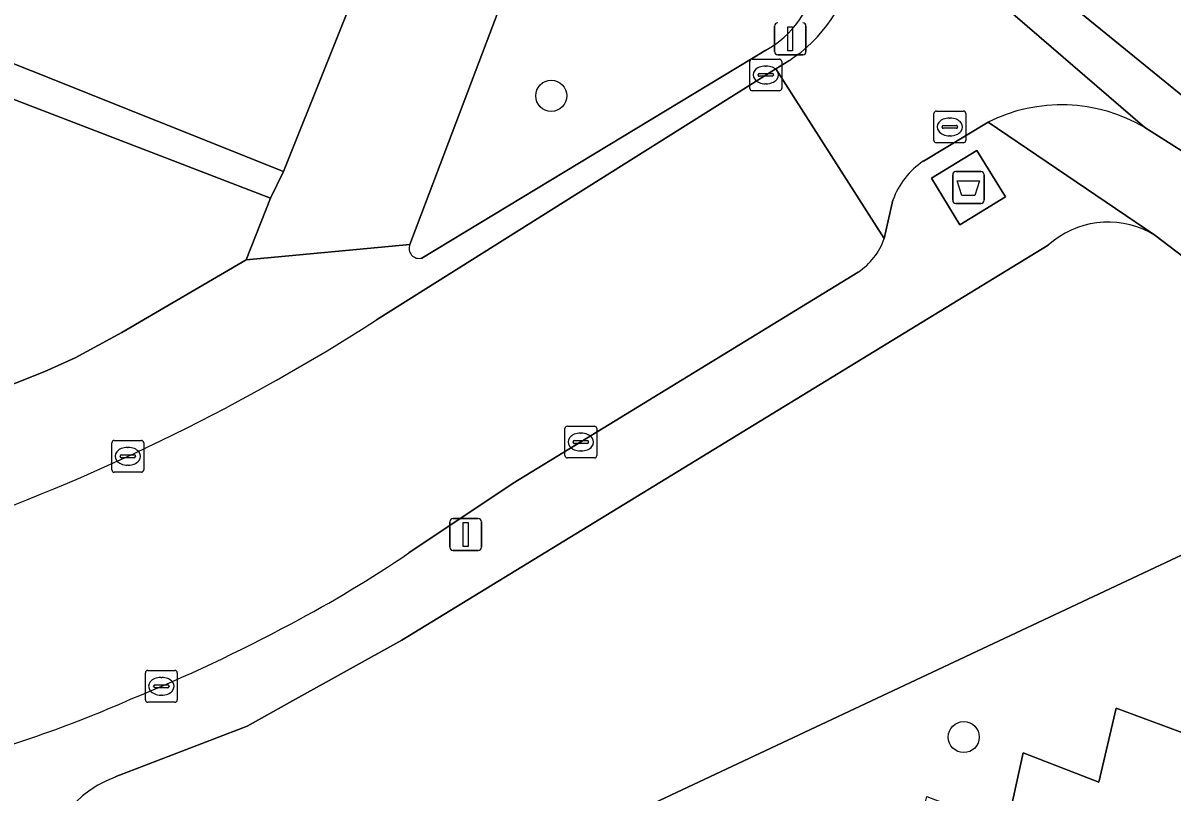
# Model space of a CAD drawing. Extents: x 159262 to 160143, y 383399 to 384319.
# Drawn here: x 159625.2 to 159661.43, y 383886.9 to 383911.15 of the extents above; entities that cross this region are included whole.
import ezdxf

# ---------------------------------------------------------------- set-up
doc = ezdxf.new("R2010")
doc.units = 0
for name, color, linetype in [('IMGEO_Afval_apart_plaats', 7, 'Continuous'), ('IMGEO_Boom', 7, 'Continuous'), ('IMGEO_Erf', 7, 'Continuous'), ('IMGEO_Groenvoorziening', 7, 'Continuous'), ('IMGEO_Kolk', 7, 'Continuous'), ('IMGEO_Lichtmast', 7, 'Continuous'), ('IMGEO_Pand', 7, 'Continuous'), ('IMGEO_Parkeervlak_open', 7, 'Continuous'), ('IMGEO_Rijbaan_lokaal_open', 7, 'Continuous'), ('IMGEO_Rioolput', 7, 'Continuous'), ('IMGEO_Voetpad_gesloten', 7, 'Continuous'), ('IMGEO_Voetpad_open', 7, 'Continuous')]:
    doc.layers.add(name, color=color, linetype=linetype)

msp = doc.modelspace()

# ---------------------------------------------------------------- linework, layer by layer
at = {"layer": 'IMGEO_Afval_apart_plaats'}
for p, q in [((159654.489, 383905.569), (159654.489, 383906.369)), ((159654.489, 383906.369), (159654.489, 383905.569)), ((159654.589, 383906.469), (159655.379, 383906.469)), ((159655.379, 383906.469), (159654.589, 383906.469)), ((159655.479, 383906.369), (159655.479, 383905.569)), ((159655.479, 383905.569), (159655.479, 383906.369)), ((159655.379, 383905.469), (159654.589, 383905.469)), ((159654.589, 383905.469), (159655.379, 383905.469))]:
    msp.add_line(p, q, dxfattribs=at)
msp.add_lwpolyline([(159654.632, 383906.183), (159655.336, 383906.183), (159655.187, 383905.713), (159654.781, 383905.713), (159654.632, 383906.183)], dxfattribs=at)
for centre, start, end in [((159654.589, 383906.369), 90, 180), ((159654.589, 383906.369), 90, 180), ((159655.379, 383906.369), 0, 90), ((159655.379, 383906.369), 360, 90), ((159654.589, 383905.569), 180, 270), ((159654.589, 383905.569), 180, 270), ((159655.379, 383905.569), 270, 0), ((159655.379, 383905.569), 270, 0)]:
    msp.add_arc(centre, 0.1, start, end, dxfattribs=at)
at = {"layer": 'IMGEO_Boom'}
for centre in [(159641.843, 383908.856), (159654.837, 383888.661)]:
    msp.add_circle(centre, 0.489, dxfattribs=at)
at = {"layer": 'IMGEO_Erf'}
msp.add_lwpolyline([(159584.429, 383905.717), (159611.133, 383906.64), (159611.083, 383908.559), (159617.512, 383908.837), (159621.129, 383909.917), (159622.166, 383909.552), (159622.302, 383909.528), (159622.368, 383909.716), (159632.998, 383905.63), (159633.406, 383906.478), (159621.488, 383911.231)], dxfattribs=at)
at = {"layer": 'IMGEO_Groenvoorziening'}
for points in [[(159643.417, 383920.077), (159637.391, 383904.173)], [(159637.766, 383903.748), (159648.605, 383910.298)], [(159666.454, 383896.629), (159669.358, 383897.994), (159660.854, 383904.472), (159660.687, 383904.565)], [(159657.5, 383904.154), (159637.133, 383891.717), (159633.692, 383889.797), (159632.262, 383888.999), (159628.105, 383887.403)], [(159625.756, 383883.694), (159627.571, 383878.247), (159628.812, 383878.932), (159666.454, 383896.629)]]:
    msp.add_lwpolyline(points, dxfattribs=at)
for points in [[(159632.234, 383903.69), (159632.998, 383905.63), (159622.368, 383909.716), (159622.302, 383909.528), (159622.166, 383909.552), (159622.53, 383898.997), (159624.028, 383899.436), (159625.893, 383900.176), (159626.842, 383900.61), (159628.313, 383901.398)], [(159650.579, 383885.52), (159653.102, 383884.519), (159653.674, 383886.785), (159656.196, 383885.826), (159656.708, 383888.161), (159659.09, 383887.239), (159659.643, 383889.566), (159662.185, 383888.626), (159662.717, 383890.902), (159664.647, 383890.115), (159668.962, 383892.09), (159666.454, 383896.629), (159628.812, 383878.932), (159630.597, 383874.526), (159636.763, 383875.546), (159638.444, 383880.008), (159638.603, 383879.948), (159641.115, 383878.998), (159641.678, 383881.265), (159644.1, 383880.363), (159644.651, 383882.77), (159647.035, 383881.668), (159647.555, 383884.164), (159650.088, 383883.154)]]:
    msp.add_lwpolyline(points, close=True, dxfattribs=at)
for centre, radius, start, end in [((159647.031, 383913.112), 3.224, 299.2194, 38.4216), ((159659.392, 383902.045), 2.833, 62.7972, 131.8996), ((159637.678, 383904.049), 0.313, 156.6218, 286.2256), ((159629.404, 383883.982), 3.659, 110.7877, 184.5181)]:
    msp.add_arc(centre, radius, start, end, dxfattribs=at)
at = {"layer": 'IMGEO_Kolk'}
for p, q in [((159648.1, 383909.089), (159648.1, 383909.941)), ((159648.175, 383910.015), (159649.027, 383910.015)), ((159648.588, 383909.795), (159648.613, 383909.795)), ((159649.101, 383909.941), (159649.101, 383909.089)), ((159648.359, 383909.509), (159648.359, 383909.521)), ((159648.797, 383909.472), (159648.399, 383909.472)), ((159648.402, 383909.558), (159648.8, 383909.558)), ((159648.843, 383909.521), (159648.843, 383909.509)), ((159648.611, 383909.235), (159648.586, 383909.235)), ((159649.027, 383909.015), (159648.175, 383909.015)), ((159642.274, 383897.527), (159642.274, 383898.379)), ((159642.349, 383898.453), (159643.201, 383898.453)), ((159642.762, 383898.233), (159642.787, 383898.233)), ((159643.275, 383898.379), (159643.275, 383897.527)), ((159628.002, 383897.077), (159628.002, 383897.929)), ((159628.077, 383898.003), (159628.929, 383898.003)), ((159629.003, 383897.929), (159629.003, 383897.077)), ((159642.533, 383897.947), (159642.533, 383897.959)), ((159642.971, 383897.91), (159642.573, 383897.91)), ((159642.576, 383897.996), (159642.974, 383897.996)), ((159643.017, 383897.959), (159643.017, 383897.947)), ((159628.261, 383897.497), (159628.261, 383897.509)), ((159628.304, 383897.546), (159628.702, 383897.546)), ((159628.49, 383897.783), (159628.515, 383897.783)), ((159628.745, 383897.509), (159628.745, 383897.497)), ((159642.785, 383897.673), (159642.76, 383897.673)), ((159628.699, 383897.46), (159628.301, 383897.46)), ((159628.513, 383897.223), (159628.488, 383897.223)), ((159643.201, 383897.453), (159642.349, 383897.453)), ((159628.929, 383897.003), (159628.077, 383897.003)), ((159629.058, 383889.833), (159629.058, 383890.685)), ((159629.133, 383890.759), (159629.985, 383890.759)), ((159630.059, 383890.685), (159630.059, 383889.833)), ((159629.317, 383890.253), (159629.317, 383890.265)), ((159629.36, 383890.302), (159629.758, 383890.302)), ((159629.546, 383890.539), (159629.571, 383890.539)), ((159629.801, 383890.265), (159629.801, 383890.253)), ((159629.755, 383890.216), (159629.357, 383890.216)), ((159629.569, 383889.979), (159629.544, 383889.979)), ((159629.985, 383889.759), (159629.133, 383889.759))]:
    msp.add_line(p, q, dxfattribs=at)
for points in [[(159648.1, 383909.089), (159648.1, 383909.941)], [(159648.175, 383910.015), (159649.027, 383910.015)], [(159649.101, 383909.941), (159649.101, 383909.089)], [(159649.027, 383909.015), (159648.175, 383909.015)], [(159642.274, 383897.527), (159642.274, 383898.379)], [(159642.349, 383898.453), (159643.201, 383898.453)], [(159643.275, 383898.379), (159643.275, 383897.527)], [(159628.002, 383897.077), (159628.002, 383897.929)], [(159628.077, 383898.003), (159628.929, 383898.003)], [(159629.003, 383897.929), (159629.003, 383897.077)], [(159643.201, 383897.453), (159642.349, 383897.453)], [(159628.929, 383897.003), (159628.077, 383897.003)], [(159629.058, 383889.833), (159629.058, 383890.685)], [(159629.133, 383890.759), (159629.985, 383890.759)], [(159630.059, 383890.685), (159630.059, 383889.833)], [(159629.985, 383889.759), (159629.133, 383889.759)]]:
    msp.add_lwpolyline(points, dxfattribs=at)
for centre, radius, start, end in [((159648.177, 383909.939), 0.0765, 91.552, 178.448), ((159648.177, 383909.939), 0.0765, 91.552, 178.448), ((159649.025, 383909.939), 0.0765, 1.552, 88.448), ((159649.025, 383909.939), 0.0765, 1.552, 88.448), ((159648.399, 383909.518), 0.0403, 85.8775, 175.7526), ((159648.396, 383909.508), 0.0366, 178.938, 274.7102), ((159648.8, 383909.515), 0.043, 264.8664, 352.4533), ((159648.804, 383909.52), 0.0386, 1.7309, 96.639), ((159648.177, 383909.091), 0.0765, 181.552, 268.448), ((159648.177, 383909.091), 0.0765, 181.552, 268.448), ((159649.025, 383909.091), 0.0765, 271.552, 358.448), ((159649.025, 383909.091), 0.0765, 271.552, 358.448), ((159642.351, 383898.377), 0.0765, 91.552, 178.448), ((159642.351, 383898.377), 0.0765, 91.552, 178.448), ((159643.199, 383898.377), 0.0765, 1.552, 88.448), ((159643.199, 383898.377), 0.0765, 1.552, 88.448), ((159628.079, 383897.927), 0.0765, 91.552, 178.448), ((159628.079, 383897.927), 0.0765, 91.552, 178.448), ((159628.927, 383897.927), 0.0765, 1.552, 88.448), ((159628.927, 383897.927), 0.0765, 1.552, 88.448), ((159642.573, 383897.956), 0.0403, 85.8775, 175.7526), ((159642.57, 383897.946), 0.0366, 178.938, 274.7102), ((159642.974, 383897.953), 0.043, 264.8664, 352.4533), ((159642.978, 383897.958), 0.0386, 1.7309, 96.639), ((159628.301, 383897.506), 0.0403, 85.8775, 175.7526), ((159628.298, 383897.496), 0.0366, 178.938, 274.7102), ((159628.702, 383897.503), 0.043, 264.8664, 352.4533), ((159628.706, 383897.508), 0.0386, 1.7309, 96.639), ((159642.351, 383897.529), 0.0765, 181.552, 268.448), ((159642.351, 383897.529), 0.0765, 181.552, 268.448), ((159643.199, 383897.529), 0.0765, 271.552, 358.448), ((159643.199, 383897.529), 0.0765, 271.552, 358.448), ((159628.079, 383897.079), 0.0765, 181.552, 268.448), ((159628.079, 383897.079), 0.0765, 181.552, 268.448), ((159628.927, 383897.079), 0.0765, 271.552, 358.448), ((159628.927, 383897.079), 0.0765, 271.552, 358.448), ((159629.135, 383890.683), 0.0765, 91.552, 178.448), ((159629.135, 383890.683), 0.0765, 91.552, 178.448), ((159629.983, 383890.683), 0.0765, 1.552, 88.448), ((159629.983, 383890.683), 0.0765, 1.552, 88.448), ((159629.357, 383890.262), 0.0403, 85.8775, 175.7526), ((159629.354, 383890.252), 0.0366, 178.938, 274.7102), ((159629.758, 383890.259), 0.043, 264.8664, 352.4533), ((159629.762, 383890.264), 0.0386, 1.7309, 96.639), ((159629.135, 383889.835), 0.0765, 181.552, 268.448), ((159629.135, 383889.835), 0.0765, 181.552, 268.448), ((159629.983, 383889.835), 0.0765, 271.552, 358.448), ((159629.983, 383889.835), 0.0765, 271.552, 358.448)]:
    msp.add_arc(centre, radius, start, end, dxfattribs=at)
for centre, major_axis, ratio, start_param, end_param in [((159648.587, 383909.515), (-0.387, 0.002), 0.722429, 4.712389, 7.853982), ((159648.612, 383909.515), (-0.39, 0.002), 0.717154, 1.570796, 4.712389), ((159642.761, 383897.953), (-0.387, 0.002), 0.722429, 4.712389, 7.853982), ((159642.786, 383897.953), (-0.39, 0.002), 0.717154, 1.570796, 4.712389), ((159628.489, 383897.503), (-0.387, 0.002), 0.722429, 4.712389, 7.853982), ((159628.514, 383897.503), (-0.39, 0.002), 0.717154, 1.570796, 4.712389), ((159629.545, 383890.259), (-0.387, 0.002), 0.722429, 4.712389, 7.853982), ((159629.57, 383890.259), (-0.39, 0.002), 0.717154, 1.570796, 4.712389)]:
    msp.add_ellipse(centre, major_axis=major_axis, ratio=ratio, start_param=start_param, end_param=end_param, dxfattribs=at)
at = {"layer": 'IMGEO_Lichtmast'}
for p, q in [((159648.876, 383910.251), (159648.876, 383911.051)), ((159648.876, 383911.051), (159648.876, 383910.251)), ((159649.866, 383911.051), (159649.866, 383910.251)), ((159649.866, 383910.251), (159649.866, 383911.051)), ((159649.766, 383910.151), (159648.976, 383910.151)), ((159648.976, 383910.151), (159649.766, 383910.151)), ((159638.65, 383894.641), (159638.65, 383895.441)), ((159638.65, 383895.441), (159638.65, 383894.641)), ((159638.75, 383895.541), (159639.54, 383895.541)), ((159639.54, 383895.541), (159638.75, 383895.541)), ((159639.64, 383895.441), (159639.64, 383894.641)), ((159639.64, 383894.641), (159639.64, 383895.441)), ((159639.54, 383894.541), (159638.75, 383894.541)), ((159638.75, 383894.541), (159639.54, 383894.541))]:
    msp.add_line(p, q, dxfattribs=at)
for points in [[(159649.296, 383911.026), (159649.446, 383911.026), (159649.446, 383910.276), (159649.296, 383910.276), (159649.296, 383911.026)], [(159639.07, 383895.416), (159639.22, 383895.416), (159639.22, 383894.666), (159639.07, 383894.666), (159639.07, 383895.416)]]:
    msp.add_lwpolyline(points, dxfattribs=at)
for centre, start, end in [((159648.976, 383911.051), 90, 180), ((159648.976, 383911.051), 90, 180), ((159649.766, 383911.051), 0, 90), ((159649.766, 383911.051), 360, 90), ((159648.976, 383910.251), 180, 270), ((159648.976, 383910.251), 180, 270), ((159649.766, 383910.251), 270, 0), ((159649.766, 383910.251), 270, 0), ((159638.75, 383895.441), 90, 180), ((159638.75, 383895.441), 90, 180), ((159639.54, 383895.441), 0, 90), ((159639.54, 383895.441), 360, 90), ((159638.75, 383894.641), 180, 270), ((159638.75, 383894.641), 180, 270), ((159639.54, 383894.641), 270, 0), ((159639.54, 383894.641), 270, 0)]:
    msp.add_arc(centre, 0.1, start, end, dxfattribs=at)
at = {"layer": 'IMGEO_Pand'}
msp.add_lwpolyline([(159616.181, 383914.868), (159616.932, 383911.917), (159621.488, 383911.231), (159633.406, 383906.478), (159638.888, 383920.16), (159638.703, 383920.791), (159630.2, 383918.302), (159630.111, 383918.598)], close=True, dxfattribs=at)
at = {"layer": 'IMGEO_Parkeervlak_open'}
msp.add_lwpolyline([(159671.184, 383886.075), (159669.778, 383889.25), (159676.673, 383892.409), (159674.05, 383894.42), (159668.962, 383892.09), (159664.647, 383890.115), (159662.717, 383890.902), (159662.185, 383888.626), (159659.643, 383889.566), (159659.09, 383887.239), (159656.708, 383888.161), (159656.196, 383885.826)], dxfattribs=at)
at = {"layer": 'IMGEO_Rijbaan_lokaal_open'}
msp.add_lwpolyline([(159639.724, 383940.187), (159640.765, 383936.728), (159642.292, 383932.237), (159644.287, 383927.912), (159646.518, 383923.804), (159647.481, 383922.3), (159651.258, 383917.385), (159663.928, 383907.066), (159665.342, 383906.183), (159667.489, 383909.513), (159663.889, 383911.991), (159659.496, 383915.179), (159656.955, 383917.333), (159654.026, 383920.522), (159652.261, 383922.762), (159650.84, 383924.787), (159650.206, 383925.812), (159648.727, 383928.309), (159646.97, 383931.638), (159645.568, 383935.135), (159645.217, 383936.218), (159644.2, 383939.527), (159642.94, 383943.962), (159638.993, 383942.811)], close=True, dxfattribs=at)
for points in [[(159643.243, 383927.43), (159645.51, 383923.255), (159645.901, 383922.575), (159646.475, 383921.748), (159650.484, 383916.532), (159660.537, 383907.858), (159664.719, 383905.216), (159665.342, 383906.183), (159663.928, 383907.066), (159651.258, 383917.385), (159647.481, 383922.3), (159646.518, 383923.804), (159644.287, 383927.912), (159642.292, 383932.237), (159640.765, 383936.728), (159639.724, 383940.187), (159638.993, 383942.811), (159637.889, 383942.489), (159638.539, 383940.266), (159638.623, 383939.856), (159639.664, 383936.397)], [(159660.537, 383907.858), (159650.484, 383916.532)], [(159649.323, 383909.963), (159648.916, 383909.707), (159652.332, 383904.36), (159652.605, 383905.571)], [(159652.332, 383904.36), (159648.916, 383909.707), (159636.34, 383901.801)], [(159653.57, 383906.804), (159655.605, 383908.031)], [(159637.359, 383894.462), (159640.642, 383896.653), (159642.774, 383897.954), (159651.508, 383903.308)]]:
    msp.add_lwpolyline(points, dxfattribs=at)
for centre, radius, start, end in [((159646.925, 383913.774), 4.502, 302.1755, 37.7787), ((159657.911, 383903.396), 5.177, 59.5252, 116.4569), ((159654.951, 383904.729), 2.493, 123.6481, 160.2553), ((159650.393, 383905.03), 2.052, 302.9267, 340.9322), ((159601.506, 383955.999), 64.427, 289.65294, 302.72971), ((159615.628, 383926.423), 38.649, 297.7836, 304.2119), ((159608.399, 383939.359), 53.464, 292.2094, 298.1764), ((159613.176, 383924.75), 38.15, 284.278, 293.86)]:
    msp.add_arc(centre, radius, start, end, dxfattribs=at)
at = {"layer": 'IMGEO_Rioolput'}
for p, q in [((159653.973, 383908.377), (159654.825, 383908.377)), ((159653.898, 383907.451), (159653.898, 383908.303)), ((159654.386, 383908.157), (159654.411, 383908.157)), ((159654.899, 383908.303), (159654.899, 383907.451)), ((159654.157, 383907.871), (159654.157, 383907.883)), ((159654.595, 383907.834), (159654.197, 383907.834)), ((159654.2, 383907.92), (159654.598, 383907.92)), ((159654.641, 383907.883), (159654.641, 383907.871)), ((159654.825, 383907.377), (159653.973, 383907.377)), ((159654.409, 383907.597), (159654.384, 383907.597))]:
    msp.add_line(p, q, dxfattribs=at)
for points in [[(159653.973, 383908.377), (159654.825, 383908.377)], [(159653.898, 383907.451), (159653.898, 383908.303)], [(159654.899, 383908.303), (159654.899, 383907.451)], [(159654.825, 383907.377), (159653.973, 383907.377)]]:
    msp.add_lwpolyline(points, dxfattribs=at)
for centre, radius, start, end in [((159653.975, 383908.301), 0.0765, 91.552, 178.448), ((159653.975, 383908.301), 0.0765, 91.552, 178.448), ((159654.823, 383908.301), 0.0765, 1.552, 88.448), ((159654.823, 383908.301), 0.0765, 1.552, 88.448), ((159654.197, 383907.88), 0.0403, 85.8775, 175.7526), ((159654.194, 383907.87), 0.0366, 178.938, 274.7102), ((159654.598, 383907.877), 0.043, 264.8664, 352.4533), ((159654.602, 383907.882), 0.0386, 1.7309, 96.639), ((159653.975, 383907.453), 0.0765, 181.552, 268.448), ((159653.975, 383907.453), 0.0765, 181.552, 268.448), ((159654.823, 383907.453), 0.0765, 271.552, 358.448), ((159654.823, 383907.453), 0.0765, 271.552, 358.448)]:
    msp.add_arc(centre, radius, start, end, dxfattribs=at)
for centre, major_axis, ratio, start_param, end_param in [((159654.385, 383907.877), (-0.387, 0.002), 0.722429, 4.712389, 7.853982), ((159654.41, 383907.877), (-0.39, 0.002), 0.717154, 1.570796, 4.712389)]:
    msp.add_ellipse(centre, major_axis=major_axis, ratio=ratio, start_param=start_param, end_param=end_param, dxfattribs=at)
at = {"layer": 'IMGEO_Voetpad_gesloten'}
msp.add_lwpolyline([(159655.251, 383907.139), (159653.82, 383906.261), (159654.717, 383904.799), (159656.148, 383905.677)], close=True, dxfattribs=at)
at = {"layer": 'IMGEO_Voetpad_open'}
for points in [[(159638.888, 383920.16), (159633.406, 383906.478), (159632.998, 383905.63), (159632.234, 383903.69), (159637.391, 383904.173), (159643.417, 383920.077)], [(159648.605, 383910.298), (159637.766, 383903.748)], [(159636.34, 383901.801), (159648.916, 383909.707), (159649.323, 383909.963)], [(159660.687, 383904.565), (159660.854, 383904.472), (159655.605, 383908.031), (159653.57, 383906.804)], [(159655.605, 383908.031), (159660.854, 383904.472), (159669.358, 383897.994), (159674.05, 383894.42), (159676.673, 383892.409), (159680.835, 383888.963), (159681.994, 383887.853), (159686.536, 383883.351), (159690.719, 383878.088), (159693.314, 383874.758), (159695.278, 383871.582), (159696.866, 383869.036), (159697.658, 383867.762), (159702.237, 383860.416), (159704.181, 383861.634), (159704.074, 383861.893)], [(159679.425, 383894.591), (159678.539, 383895.342), (159677.916, 383894.509), (159673.989, 383897.445), (159674.612, 383898.278), (159671.557, 383900.505), (159664.719, 383905.216), (159660.537, 383907.858)], [(159652.605, 383905.571), (159652.332, 383904.36)], [(159637.391, 383904.173), (159632.234, 383903.69), (159628.313, 383901.398), (159626.842, 383900.61), (159625.893, 383900.176), (159624.028, 383899.436), (159622.53, 383898.997), (159621.712, 383898.723), (159617.927, 383897.618), (159617.779, 383897.575), (159617.995, 383896.745)], [(159628.105, 383887.403), (159632.262, 383888.999), (159633.692, 383889.797), (159637.133, 383891.717), (159657.5, 383904.154)], [(159651.508, 383903.308), (159642.774, 383897.954), (159640.642, 383896.653), (159637.359, 383894.462)]]:
    msp.add_lwpolyline(points, dxfattribs=at)
msp.add_lwpolyline([(159653.82, 383906.261), (159655.251, 383907.139), (159656.148, 383905.677), (159654.717, 383904.799)], close=True, dxfattribs=at)
for centre, radius, start, end in [((159646.925, 383913.774), 4.502, 302.1755, 37.7787), ((159647.031, 383913.112), 3.224, 299.2194, 38.4216), ((159657.911, 383903.396), 5.177, 59.5252, 116.4569), ((159654.951, 383904.729), 2.493, 123.6481, 160.2553), ((159659.392, 383902.045), 2.833, 62.7972, 131.8996), ((159650.393, 383905.03), 2.052, 302.9267, 340.9322), ((159637.678, 383904.049), 0.313, 156.6218, 286.2256), ((159601.506, 383955.999), 64.427, 289.65294, 302.72971), ((159615.628, 383926.423), 38.649, 297.7836, 304.2119), ((159608.399, 383939.359), 53.464, 292.2094, 298.1764), ((159613.176, 383924.75), 38.15, 284.278, 293.86), ((159629.404, 383883.982), 3.659, 110.7877, 184.5181)]:
    msp.add_arc(centre, radius, start, end, dxfattribs=at)

doc.saveas('drawing.dxf')
